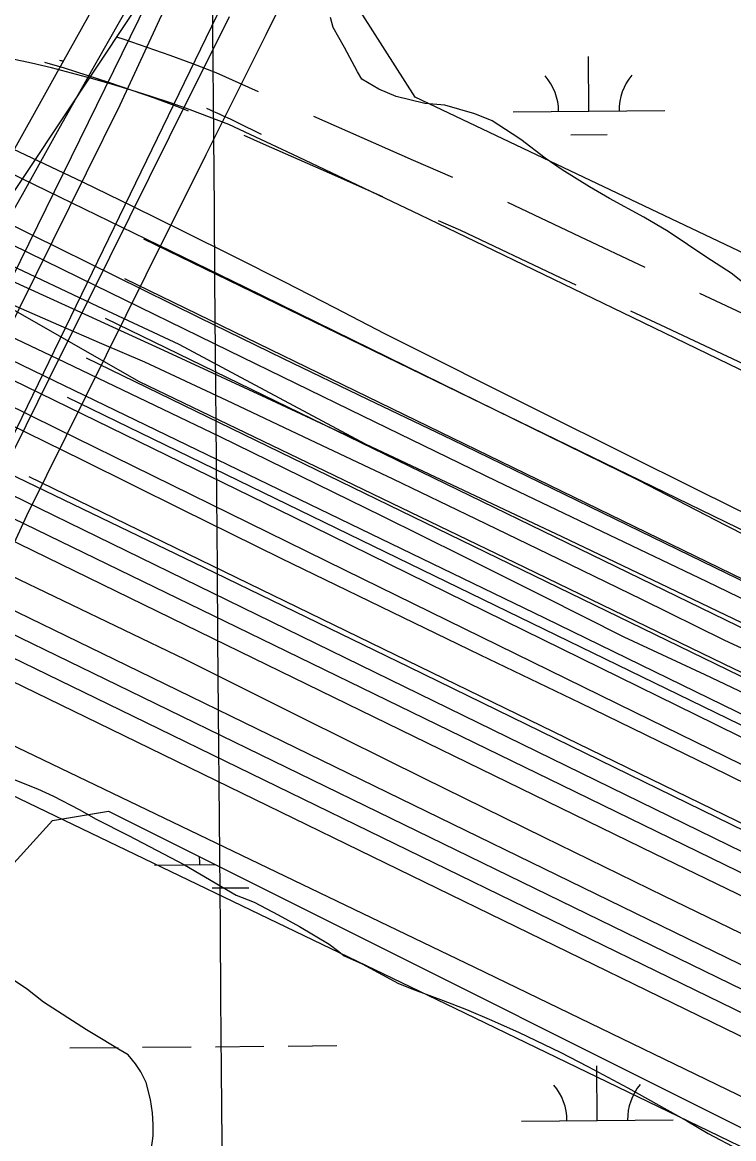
# Model space of a CAD drawing. Extents: x 3567028 to 3605064, y 510945 to 536587.
# Drawn here: x 3586823 to 3587292, y 529692 to 530428 of the extents above; entities that cross this region are included whole.
import ezdxf

# ---------------------------------------------------------------- set-up
doc = ezdxf.new("R2010")
doc.units = 0
for name, color, linetype in [('V-BRDG-OTLN', 7, 'Continuous'), ('V-GRID-MAJR', 7, 'Continuous'), ('V-RAIL-TRAK', 7, 'Continuous'), ('V-ROAD-CNTR', 7, 'Continuous'), ('V-SITE-VEGE', 7, 'Continuous'), ('V-WETL-SWMP', 7, 'Continuous')]:
    doc.layers.add(name, color=color, linetype=linetype)

msp = doc.modelspace()

# ---------------------------------------------------------------- linework, layer by layer
at = {"layer": 'V-BRDG-OTLN'}
for points in [[(3586664.66, 529925.65), (3586694.48, 529985.41), (3586724.54, 530045.05), (3586754.84, 530104.56), (3586821.08, 530239.17), (3586887.51, 530373.67), (3587005.44, 530628.23), (3587049.99, 530716.49), (3587094.37, 530804.83), (3587138.57, 530893.25), (3587182.61, 530981.75), (3587226.48, 531070.33), (3587251.19, 531121.78), (3587276.52, 531174.12)], [(3586729.41, 530185.6), (3586846.58, 530395.74), (3586963.22, 530604.83)], [(3587023.95, 530502.15), (3586983.52, 530419.88), (3586943.96, 530340.66), (3586904.48, 530261.38), (3586865.1, 530182.07), (3586825.81, 530102.7), (3586790.42, 530025.82), (3586776.96, 529999.03), (3586769.14, 529981.49), (3586758.65, 529961.69), (3586747.09, 529938.34), (3586732.5, 529910.27), (3586718.02, 529879.03), (3586703.63, 529847.75), (3586689.34, 529816.43), (3586681.87, 529797.58), (3586674.63, 529778.73), (3586667.59, 529759.8), (3586660.74, 529740.8), (3586654.1, 529721.73), (3586647.65, 529702.59), (3586641.4, 529683.38)], [(3586668.55, 530074.26), (3586679.18, 530087.76), (3586689.64, 530101.38), (3586699.93, 530115.14), (3586710.04, 530129.02), (3586719.97, 530143.03), (3586729.73, 530157.17), (3586739.31, 530171.43), (3586748.71, 530185.81), (3586757.93, 530200.3), (3586766.96, 530214.91), (3586775.81, 530229.64), (3586784.47, 530244.47), (3586792.94, 530259.41), (3586805.71, 530282.98), (3586818.69, 530306.44), (3586823.25, 530314.52), (3586847.34, 530357.94), (3586871.68, 530401.22), (3586896.27, 530444.36)], [(3586341, 529192.1), (3586398.54, 529308.2), (3586456.22, 529424.23), (3586514.04, 529540.19), (3586544.67, 529602.29), (3586575.42, 529664.31), (3586606.31, 529726.28), (3586637.33, 529788.17), (3586668.49, 529849.99), (3586699.77, 529911.74), (3586731.2, 529973.43), (3586752.91, 530015.83), (3586762.75, 530035.04), (3586801.97, 530114.48), (3586841.28, 530193.88), (3586880.68, 530273.22), (3586920.16, 530352.52), (3586959.73, 530431.77)]]:
    msp.add_lwpolyline(points, dxfattribs=at)
at = {"layer": 'V-GRID-MAJR'}
msp.add_spline([(3587066.16, 516482.6), (3587015.06, 522539.89), (3586963.93, 528600.65), (3586912.8, 534661.42), (3586912.77, 534664.87)], degree=3, dxfattribs=at)
at = {"layer": 'V-RAIL-TRAK'}
for points in [[(3585501.66, 530717.79), (3585521.63, 530703.99), (3585541.73, 530690.38), (3585561.95, 530676.95), (3585582.29, 530663.7), (3585602.75, 530650.64), (3585623.32, 530637.76), (3585644.02, 530625.07), (3585664.82, 530612.57), (3585685.74, 530600.25), (3585706.76, 530588.12), (3585727.9, 530576.18), (3585749.14, 530564.44), (3585770.49, 530552.88), (3585791.94, 530541.52), (3585813.5, 530530.36), (3585835.15, 530519.39), (3585856.9, 530508.61), (3585967.23, 530454.28), (3586077.67, 530400.17), (3586188.22, 530346.27), (3586298.86, 530292.57), (3586899.97, 530000.17), (3587373.45, 529769.5)], [(3585511.56, 530693.41), (3585533.69, 530678.4), (3585554.02, 530664.9), (3585574.47, 530651.58), (3585595.04, 530638.44), (3585615.72, 530625.5), (3585636.52, 530612.73), (3585657.44, 530600.16), (3585678.47, 530587.78), (3585699.61, 530575.59), (3585720.86, 530563.59), (3585742.22, 530551.78), (3585763.68, 530540.16), (3585785.25, 530528.74), (3585806.92, 530517.51), (3585828.68, 530506.48), (3585850.51, 530495.67), (3585960.87, 530441.33), (3586071.34, 530387.2), (3586181.91, 530333.29), (3586292.56, 530279.6), (3586893.65, 529987.2), (3587367.13, 529756.52)], [(3585744.89, 530613.68), (3585762.04, 530607.55), (3585779.12, 530601.23), (3585796.13, 530594.71), (3585813.05, 530587.99), (3585829.9, 530581.08), (3585846.67, 530573.97), (3585863.35, 530566.67), (3585879.95, 530559.18), (3585896.47, 530551.5), (3585912.89, 530543.63), (3586219.07, 530391.43), (3586467.44, 530270.82), (3586715.81, 530150.2), (3586964.19, 530029.59), (3587178.65, 529925.08), (3587393.05, 529820.44), (3587607.38, 529715.66), (3587821.64, 529610.74)], [(3587815.78, 529598.99), (3587700.76, 529655.52), (3587585.66, 529711.86), (3587470.46, 529768.03), (3587355.18, 529824.01), (3587239.81, 529879.8), (3586966.77, 530013.12), (3586693.59, 530146.19), (3586420.3, 530279), (3586358.42, 530308.45), (3586296.64, 530338.09), (3586234.95, 530367.93), (3586173.35, 530397.96), (3586111.85, 530428.2), (3586050.45, 530458.62), (3585989.14, 530489.24), (3585927.93, 530520.06), (3585866.82, 530551.07), (3585805.81, 530582.28), (3585744.89, 530613.68)], [(3585863.35, 530566.67), (3585877.58, 530562.27), (3585891.74, 530557.65), (3585905.83, 530552.82), (3585919.85, 530547.79), (3585933.8, 530542.55), (3585947.66, 530537.11), (3585961.44, 530531.46), (3585975.14, 530525.6), (3585988.75, 530519.55), (3586002.27, 530513.29), (3586015.69, 530506.84), (3586482.16, 530279.52), (3586948.49, 530051.94), (3587414.69, 529824.08)], [(3586001.54, 530556.41), (3586018.39, 530551.47), (3586035.17, 530546.32), (3586051.88, 530540.94), (3586068.52, 530535.35), (3586085.1, 530529.54), (3586101.58, 530523.52), (3586117.01, 530517.09), (3586132.34, 530510.43), (3586147.57, 530503.56), (3586162.7, 530496.46), (3586177.73, 530489.15), (3586192.64, 530481.61), (3586207.45, 530473.86), (3586465.09, 530348.38), (3586655.25, 530254.32), (3586845.52, 530160.47), (3587035.9, 530066.85), (3587226.37, 529973.43), (3587416.96, 529880.23), (3587607.65, 529787.25), (3587798.44, 529694.48)], [(3587418.77, 529896.49), (3587279.93, 529965.1), (3587140.99, 530033.52), (3587001.95, 530101.72), (3586862.81, 530169.72), (3586723.57, 530237.52), (3586584.23, 530305.12), (3586484.73, 530353.72), (3586385.1, 530402.07), (3586285.34, 530450.15), (3586253.1, 530466.09), (3586220.75, 530481.8), (3586188.29, 530497.29), (3586155.72, 530512.54), (3586123.05, 530527.56), (3586109.93, 530533.2)], [(3586109.93, 530533.2), (3586121.92, 530530.23), (3586133.86, 530527.05), (3586145.74, 530523.65), (3586157.56, 530520.05), (3586169.32, 530516.24), (3586181.01, 530512.22), (3586192.62, 530507.99), (3586204.16, 530503.57), (3586215.61, 530498.94), (3586226.99, 530494.1), (3586238.27, 530489.07), (3586249.47, 530483.84), (3586260.57, 530478.41), (3586361.06, 530429.23), (3586461.44, 530379.8), (3586561.69, 530330.13), (3586661.82, 530280.22), (3586830.25, 530198.46), (3586998.77, 530116.88), (3587167.37, 530035.49), (3587347.81, 529947.38), (3587528.13, 529859.03), (3587708.34, 529770.45)], [(3585748.42, 530532.62), (3585757.12, 530527.92), (3585778.8, 530516.44), (3585800.58, 530505.15), (3585822.46, 530494.06), (3585844.36, 530483.21), (3585954.75, 530428.86), (3586065.23, 530374.72), (3586175.83, 530320.8), (3586286.49, 530267.1), (3586887.57, 529974.71), (3587361.05, 529744.03), (3587563.86, 529645.41), (3587766.57, 529546.63), (3587913.93, 529474.68)], [(3586009.25, 530524.26), (3586141.49, 530458.91), (3586273.82, 530393.74), (3586406.24, 530328.77), (3586538.75, 530263.99), (3586671.36, 530199.4), (3586807.02, 530134.19), (3586942.55, 530068.73), (3587077.96, 530003.02), (3587213.26, 529937.07), (3587309.44, 529889.96)], [(3585770.48, 530504.3), (3585772.27, 530503.96), (3585794.16, 530492.62), (3585816.15, 530481.47), (3585838.12, 530470.59), (3585948.54, 530416.22), (3586059.05, 530362.07), (3586169.67, 530308.13), (3586280.33, 530254.43), (3586881.41, 529962.05), (3587354.89, 529731.37), (3587557.7, 529632.75), (3587760.4, 529533.98), (3587884.95, 529473.16)], [(3586100.34, 530510.61), (3586138.72, 530492.5), (3586177.02, 530474.2), (3586215.23, 530455.71), (3586253.34, 530437.04), (3586291.36, 530418.18), (3586329.29, 530399.14), (3586462.78, 530334.58), (3586596.16, 530269.8), (3586729.42, 530204.79), (3586862.58, 530139.56), (3586928, 530107.1), (3586993.52, 530074.86), (3587059.15, 530042.83), (3587124.88, 530011.01), (3587190.71, 529979.41), (3587276.85, 529937.35), (3587362.9, 529895.13)], [(3586329.78, 530488.31), (3586343.9, 530484.18), (3586357.96, 530479.83), (3586371.95, 530475.27), (3586385.86, 530470.49), (3586399.7, 530465.49), (3586413.46, 530460.28), (3586427.14, 530454.85), (3586440.73, 530449.21), (3586454.23, 530443.36), (3586467.64, 530437.3), (3586480.95, 530431.03), (3586494.16, 530424.56), (3586507.28, 530417.88), (3586567.91, 530387.89), (3586628.65, 530358.1), (3586689.49, 530328.51), (3586750.42, 530299.14), (3586811.46, 530269.96), (3586872.59, 530241), (3586926.3, 530215.78), (3587049.07, 530150.13)], [(3586519.4, 530463.95), (3586534.47, 530458.62), (3586549.47, 530453.1), (3586564.4, 530447.39), (3586579.26, 530441.5), (3586594.04, 530435.41), (3586607.96, 530427.97), (3586621.81, 530422.3), (3586635.96, 530414.88), (3586651.59, 530407.67), (3586664.79, 530401.06), (3586681.03, 530393.09), (3586694.83, 530386.51), (3586709.32, 530380.15), (3586839.48, 530316.98), (3586969.53, 530253.58), (3587099.47, 530189.95), (3587229.29, 530126.08), (3587286.67, 530096.56), (3587344.14, 530067.24)], [(3587791.91, 529863.12), (3587687.32, 529913.8), (3587582.84, 529964.71), (3587478.46, 530015.83), (3587374.2, 530067.19), (3587270.05, 530118.76), (3587166, 530170.56), (3587062.08, 530222.58), (3587029.15, 530239.71), (3586996.12, 530256.65), (3586963, 530273.4), (3586929.79, 530289.97), (3586896.49, 530306.36), (3586863.09, 530322.56), (3586829.61, 530338.57), (3586796.04, 530354.4), (3586762.38, 530370.04), (3586728.63, 530385.49), (3586694.8, 530400.75), (3586673.14, 530409.35), (3586651.4, 530417.76), (3586629.58, 530425.96), (3586614.44, 530431.5), (3586579.26, 530441.5)], [(3587323.62, 530185.63), (3587225.64, 530233.27), (3587127.58, 530280.71), (3587085.59, 530300.9), (3587043.54, 530320.94), (3587001.41, 530340.82), (3586959.21, 530360.56), (3586946.5, 530365.52), (3586933.72, 530370.29), (3586920.86, 530374.85), (3586907.93, 530379.21), (3586894.94, 530383.36), (3586881.88, 530387.32), (3586868.76, 530391.06), (3586855.58, 530394.6), (3586842.35, 530397.93), (3586829.07, 530401.05), (3586815.74, 530403.96), (3586802.37, 530406.66), (3586788.96, 530409.15), (3586775.51, 530411.43), (3586711.44, 530424.35), (3586647.39, 530437.41)], [(3586447.52, 530430.98), (3586517.53, 530396.76), (3586587.63, 530362.76), (3586657.84, 530328.97), (3586723.26, 530299.64), (3586788.6, 530270.11), (3586853.85, 530240.4), (3586919.01, 530210.5), (3586984.09, 530180.41), (3587049.07, 530150.13), (3587113.98, 530119.67), (3587178.79, 530089.01), (3587243.51, 530058.17), (3587308.15, 530027.15)], [(3587826.44, 529785.41), (3587757.82, 529820.34), (3587689.1, 529855.08), (3587620.28, 529889.6), (3587551.35, 529923.92), (3587482.31, 529958.04), (3587413.18, 529991.94), (3587343.95, 530025.64), (3587274.61, 530059.14), (3587205.18, 530092.42), (3587135.65, 530125.5), (3587047.44, 530168.45), (3586959.26, 530211.45), (3586871.11, 530254.51), (3586782.99, 530297.62), (3586694.9, 530340.79), (3586606.83, 530384.01), (3586518.79, 530427.29), (3586510.46, 530431.61)], [(3587453.03, 529984.17), (3587279.67, 530068.38), (3587106.37, 530152.69), (3587050.81, 530179.3), (3586995.35, 530206.12), (3586939.98, 530233.13), (3586884.72, 530260.35), (3586829.55, 530287.76), (3586774.48, 530315.38), (3586719.51, 530343.19), (3586664.64, 530371.2), (3586652.25, 530378.04), (3586639.75, 530384.71), (3586627.17, 530391.19), (3586614.49, 530397.5), (3586601.72, 530403.63), (3586588.87, 530409.57), (3586575.94, 530415.33), (3586562.92, 530420.91), (3586549.83, 530426.31), (3586536.66, 530431.51)], [(3586099.66, 530410.11), (3586145.29, 530387.81), (3586191.02, 530365.7), (3586236.83, 530343.76), (3586282.72, 530322.01), (3586328.7, 530300.44), (3586448.77, 530241.55), (3586568.95, 530182.89), (3586689.23, 530124.44), (3586809.62, 530066.22), (3586930.12, 530008.22), (3587008.92, 529968.82), (3587087.83, 529929.66), (3587166.87, 529890.73), (3587246.02, 529852.05), (3587325.29, 529813.6)], [(3586651.22, 530320.04), (3586678.9, 530306.38), (3586706.68, 530292.91), (3586734.56, 530279.64), (3586762.53, 530266.55), (3586790.58, 530253.67), (3586818.73, 530240.98), (3586846.97, 530228.49), (3586875.29, 530216.2), (3586903.7, 530204.1)], [(3587801.55, 529737.75), (3587749.14, 529764.63), (3587696.64, 529791.32), (3587644.03, 529817.82), (3587591.33, 529844.12), (3587538.52, 529870.22), (3587485.63, 529896.13), (3587432.63, 529921.84), (3587379.54, 529947.36), (3587326.37, 529972.68), (3587273.09, 529997.81), (3587219.72, 530022.73), (3587166.65, 530049.5), (3587113.47, 530076.08), (3587060.21, 530102.48), (3587006.85, 530128.69), (3586953.4, 530154.71), (3586899.86, 530180.54), (3586846.22, 530206.18), (3586792.5, 530231.63), (3586738.69, 530256.9)], [(3587803.33, 529753.79), (3587699.99, 529804.37), (3587596.56, 529854.75), (3587493.04, 529904.95), (3587389.42, 529954.95), (3587285.71, 530004.77), (3587154.26, 530068.56), (3587022.71, 530132.15), (3586900.44, 530191.04), (3586790.58, 530253.67)], [(3586903.7, 530204.1), (3586957.58, 530178.92), (3587012.46, 530153.05), (3587067.26, 530127), (3587121.97, 530100.76), (3587176.59, 530074.35), (3587231.13, 530047.74), (3587285.57, 530020.96), (3587329.6, 530000.51), (3587373.55, 529979.87), (3587417.42, 529959.07), (3587461.21, 529938.09), (3587504.91, 529916.95), (3587548.53, 529895.63), (3587592.07, 529874.14), (3587635.52, 529852.48), (3587678.89, 529830.65), (3587722.17, 529808.66), (3587765.36, 529786.49), (3587808.46, 529764.16)]]:
    msp.add_lwpolyline(points, dxfattribs=at)
at = {"layer": 'V-ROAD-CNTR'}
for points in [[(3587306.23, 531258.95), (3586754.9, 530134.81), (3586368.98, 529338.2), (3585956.97, 528504.34), (3585696.38, 527979.85), (3585493.03, 527565.46)], [(3587344.1, 531242.78), (3586812, 530145.26), (3586563.11, 529653.01), (3586317.52, 529145.07), (3586066.91, 528651.77), (3585863.72, 528225.78), (3585568.88, 527637.92), (3585525.08, 527547.69)], [(3588106.55, 529332.07), (3588034.74, 529373.34), (3587974.47, 529416.62), (3587933.96, 529441.11), (3587901.61, 529453.82), (3587865.89, 529461.37), (3587799.41, 529489.08), (3587495.75, 529623.7), (3587121.37, 529804.94), (3586757.27, 529979.87), (3586560.47, 530074.34), (3586061.71, 530317.21), (3585832.48, 530429.72), (3585754.06, 530489.5), (3585709.19, 530529.75), (3585674.41, 530552.61), (3585640.28, 530564.7), (3585565.81, 530615.83), (3585463.06, 530667.08), (3585414.79, 530690.97), (3585400.37, 530697.31)], [(3586729.27, 530168.38), (3586804.65, 530297.03), (3586916.16, 530464.83)], [(3586885.27, 530418.4), (3586889.94, 530416.88), (3586905.14, 530411.71), (3586920.26, 530406.34), (3586935.32, 530400.78), (3586950.59, 530394.91), (3586978.49, 530382.4)], [(3586837.81, 530401.74), (3586850.62, 530397.93), (3586865.57, 530393.27), (3586880.46, 530388.42), (3586895.29, 530383.37), (3586910.05, 530378.14), (3586924.74, 530372.71), (3586932.51, 530369.72)], [(3587015.02, 530366.11), (3587037.4, 530356.18), (3587080.72, 530337.17), (3587106.59, 530325.94)], [(3586969.16, 530353.7), (3586981.94, 530347.97), (3587025.29, 530328.73), (3587060.6, 530313.23)], [(3587143, 530309.37), (3587190.5, 530286.8), (3587233.37, 530266.57)], [(3587097.28, 530297.28), (3587111.97, 530290.9), (3587177.66, 530259.69), (3587187.84, 530254.89)], [(3589474.65, 529034.33), (3586903.25, 530285.04)], [(3589562.26, 528959.46), (3586890.63, 530258.93)], [(3587269.56, 530249.53), (3587322.48, 530224.7), (3587360.14, 530207.15)], [(3589649.88, 528884.6), (3586878.01, 530232.82)], [(3587224.01, 530237.81), (3587243.68, 530228.53), (3587309.77, 530197.53), (3587314.53, 530195.31)], [(3589736.06, 528810.43), (3586865.4, 530206.71)], [(3589818.18, 528738.24), (3586852.78, 530180.59)], [(3589996.3, 528587.11), (3586827.54, 530128.37)], [(3588091.61, 529306.06), (3588018.48, 529348.08), (3587957.94, 529391.56), (3587920.62, 529414.12), (3587892.97, 529424.99), (3587856.94, 529432.59), (3587787.56, 529461.52), (3587483.14, 529596.48), (3587108.34, 529777.92), (3586803.58, 529924.34)]]:
    msp.add_lwpolyline(points, dxfattribs=at)
for start, end in [(77.00001, 77.2336), (62.39435, 66.554)]:
    msp.add_arc((3586726.84, 529868.51), 547.84, start, end, dxfattribs=at)
at = {"layer": 'V-SITE-VEGE'}
for points in [[(3587312.92, 530244.66), (3587290.28, 530262.65), (3587274.25, 530273.06), (3587248.78, 530290.1), (3587232.74, 530299.58), (3587210.1, 530311.89), (3587196.89, 530319.47), (3587178.96, 530330.84), (3587167.65, 530338.41), (3587151.61, 530350.72), (3587145.96, 530354.5), (3587132.75, 530363.02), (3587121.42, 530367.77), (3587101.6, 530373.47), (3587088.38, 530374.44), (3587069.5, 530379.19), (3587058.18, 530383.93), (3587046.86, 530390.56), (3587044.03, 530395.29), (3587035.56, 530411.36), (3587028.03, 530424.59), (3587026.15, 530431.21)], [(3586817.16, 529929.09), (3586833.03, 529922.61), (3586843.62, 529917.9), (3586860.66, 529909.08), (3586871.83, 529902.6), (3586893, 529892.01), (3586930.03, 529872.6), (3586964.13, 529852.59), (3586975.89, 529847.89), (3586991.76, 529839.65), (3587005.87, 529832), (3587025.26, 529820.23), (3587031.73, 529815.52), (3587035.26, 529812.58), (3587047.02, 529807.29), (3587071.12, 529794.35), (3587081.7, 529790.22), (3587100.51, 529783.16), (3587115.8, 529777.28), (3587132.26, 529770.21), (3587150.48, 529761.97), (3587177.52, 529749.03), (3587195.75, 529739.61), (3587222.2, 529725.49), (3587261, 529703.72), (3587275.11, 529695.49), (3587295.1, 529684.9)], [(3586907.62, 529680.92), (3586909.39, 529693.86), (3586909.39, 529701.5), (3586908.8, 529709.15), (3586907.63, 529717.97), (3586904.69, 529729.14), (3586901.17, 529736.2), (3586897.65, 529741.49), (3586892.94, 529747.37), (3586887.65, 529750.31), (3586875.31, 529757.96), (3586865.31, 529763.84), (3586837.1, 529782.08), (3586826.52, 529790.32), (3586811.82, 529800.32)]]:
    msp.add_lwpolyline(points, dxfattribs=at)
at = {"layer": 'V-WETL-SWMP'}
for p, q in [((3587196.53, 530369.44), (3587196.23, 530405.44)), ((3587146.54, 530369.02), (3587246.53, 530369.86)), ((3587184.67, 530353.91), (3587208.66, 530354.11)), ((3586910.17, 529872.43), (3586950.25, 529872.77)), ((3586948.3, 529857.32), (3586972.3, 529857.53)), ((3586950.34, 529752.7), (3586982.34, 529752.97)), ((3586998.34, 529753.1), (3587030.34, 529753.37)), ((3586854.34, 529751.89), (3586886.34, 529752.16)), ((3586902.34, 529752.29), (3586934.34, 529752.56)), ((3587202.08, 529704.08), (3587201.77, 529740.08)), ((3587152.08, 529703.66), (3587252.07, 529704.5))]:
    msp.add_line(p, q, dxfattribs=at)
for points in [[(3588157.36, 529867.51), (3587082.1, 530378.7), (3587040.97, 530443.34), (3587035.09, 530466.84), (3587152.61, 530707.74), (3587299.5, 531036.79)], [(3586781.56, 529834.12), (3586843.06, 529901.77), (3586879.96, 529907.92), (3587421.14, 529637.33)]]:
    msp.add_lwpolyline(points, dxfattribs=at)
for centre, start, end in [((3587141.29, 530369.45), 359.71153, 41.25519), ((3587251.77, 530370.38), 139.71152, 181.25518), ((3586904.93, 529872.87), 359.71153, 8.37264), ((3587146.83, 529704.09), 359.71153, 41.25519), ((3587257.31, 529705.02), 139.71153, 181.25518)]:
    msp.add_arc(centre, 35.25, start, end, dxfattribs=at)

doc.saveas('drawing.dxf')
